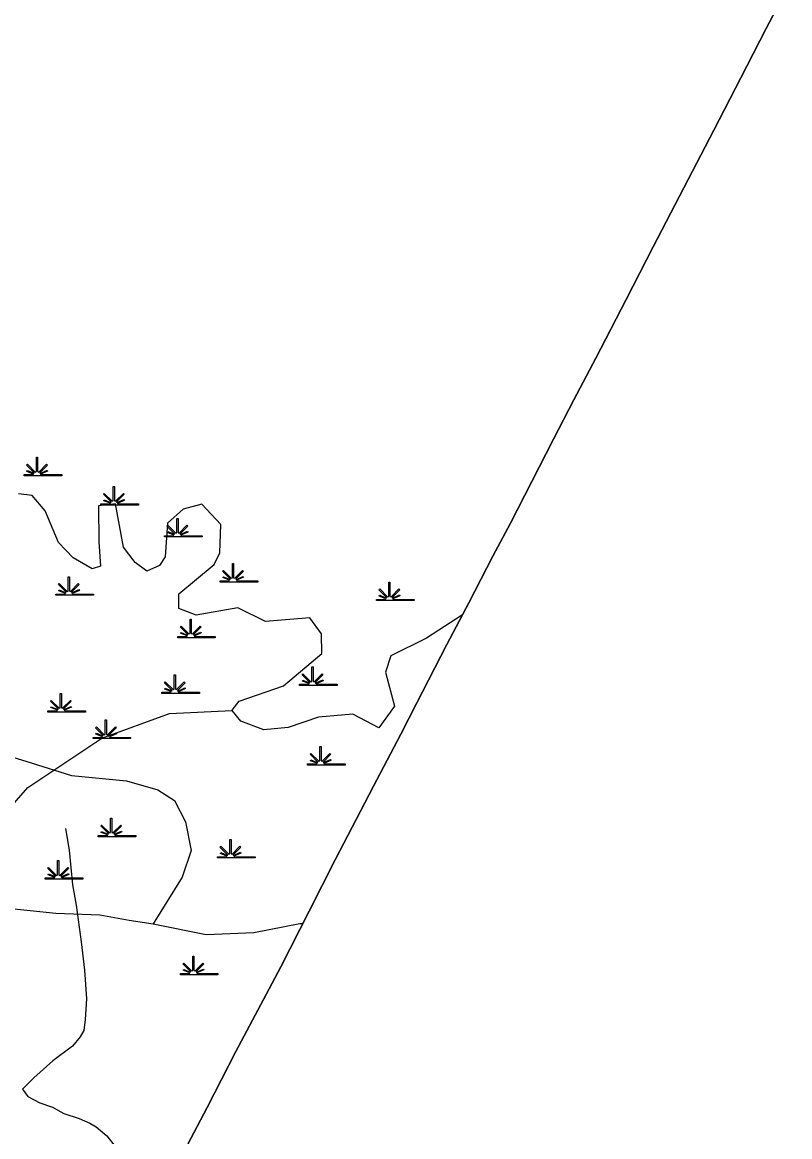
# Model space of a CAD drawing. Extents: x 2220236 to 2384410, y 720751 to 894131.
# Drawn here: x 2371740 to 2376185, y 845235 to 851685 of the extents above; entities that cross this region are included whole.
import ezdxf

# ---------------------------------------------------------------- set-up
doc = ezdxf.new("R2010")
doc.units = 0
doc.layers.add('Default', color=7, linetype='Continuous')

msp = doc.modelspace()

# ---------------------------------------------------------------- linework, layer by layer
at = {"layer": 'Default'}
for points in [[(2372639.6, 845078.1), (2372811.4, 845404), (2372977.6, 845728), (2373137.1, 846030.1), (2373236.8, 846219.2), (2373402, 846540.3), (2373554.8, 846841.5), (2373673.5, 847070.5), (2373774.1, 847264.3), (2373932.7, 847565.5), (2374023.8, 847742.2), (2374199.5, 848083.3), (2374326.7, 848324.7), (2374466.3, 848595.4), (2374566.9, 848787.4), (2374691.3, 849027.7), (2374816.6, 849272.9), (2374935.3, 849499.9), (2375062.5, 849741.3), (2375238.2, 850080.5), (2375394.8, 850385.4), (2375572.4, 850726.5), (2375745.2, 851061), (2375901.8, 851364.1), (2376049, 851650), (2376184.8, 851911.3)], [(2376184.8, 851911.3), (2376049, 851650), (2375901.8, 851364.1), (2375745.2, 851061), (2375572.4, 850726.5), (2375394.8, 850385.4), (2375238.2, 850080.5), (2375062.5, 849741.3), (2374935.3, 849499.9), (2374816.6, 849272.9), (2374691.3, 849027.7), (2374566.9, 848787.4), (2374466.3, 848595.4), (2374326.7, 848324.7), (2374199.5, 848083.3), (2374023.8, 847742.2), (2373932.7, 847565.5), (2373774.1, 847264.3), (2373673.5, 847070.5), (2373554.8, 846841.5), (2373402, 846540.3), (2373236.8, 846219.2), (2373137.1, 846030.1), (2372977.6, 845728), (2372811.4, 845404), (2372639.6, 845078.1)], [(2372956.5, 847703), (2372955, 847704.8), (2372996, 847755.7), (2373253, 847845), (2373475, 848031.4), (2373474, 848146.2), (2373405.9, 848238.6), (2373148, 848218.2), (2372988.9, 848297.1), (2372746.9, 848254.4), (2372647, 848292.9), (2372646, 848378.2), (2372851.9, 848547.4), (2372883.9, 848614.5), (2372890, 848778.9), (2372779.9, 848895.8), (2372672.9, 848868.4), (2372582, 848785.9), (2372567.9, 848591.7), (2372534.9, 848541.1), (2372461.1, 848508.5), (2372393, 848558.3), (2372325.9, 848647.4), (2372281, 848898.3), (2372181, 848887.6), (2372184, 848677.7), (2372193.9, 848537), (2372144.1, 848521.8), (2372035, 848586.2), (2371949.9, 848674.7), (2371873, 848858.6), (2371796.9, 848947.4), (2371718.8, 848956.4)], [(2374290.5, 848255.9), (2374082, 848121.8), (2373874.9, 848018.2), (2373842.9, 847925), (2373896, 847726.9), (2373806, 847601.7), (2373654.9, 847680.9), (2373454.9, 847663), (2373280.9, 847603.3), (2373139, 847590.9), (2373005.9, 847641.3), (2372956.5, 847703)], [(2370807.9, 844961.5), (2370986.8, 845685.3), (2371058.3, 846185.1), (2371272.4, 846649.3), (2371522.1, 846970.8), (2371772.3, 847256.4), (2372200.7, 847542.1), (2372593.5, 847684.9), (2372956.5, 847703)], [(2371494.1, 847490.9), (2371759.9, 847408.4), (2372025.7, 847326), (2372344.4, 847295.3), (2372525.1, 847243.8), (2372621, 847181.8), (2372685.4, 847057.7), (2372718.1, 846892.2), (2372665.9, 846736.9), (2372497.6, 846467.6)], [(2371990.6, 847019.9), (2372011, 846893.5), (2372031.4, 846693.6), (2372051.7, 846575.4), (2372080.3, 846363.3), (2372100.7, 846200.2), (2372112.9, 846033), (2372104.7, 845914.8), (2372096.6, 845849.5), (2372076.2, 845812.8), (2372031.4, 845759.8), (2371917.3, 845674.2), (2371807.2, 845576.3), (2371742, 845511), (2371772.6, 845468.2), (2371841.9, 845431.5), (2371915.2, 845407.1), (2371980.4, 845370.4), (2372070.1, 845341.8), (2372131.2, 845313.3), (2372167.9, 845292.9), (2372229, 845239.9), (2372277.9, 845178.7)], [(2367774.3, 846420.3), (2367880.2, 846461.8), (2368017.9, 846513.7), (2368187.3, 846596.7), (2368410, 846638.4), (2368664.4, 846700.8), (2368967.7, 846757.6), (2369152.3, 846769.7), (2369302.9, 846760), (2369502, 846713.8), (2369762.4, 846524.1), (2369924.5, 846553.5), (2370121.2, 846650.7), (2370230.5, 846670.1), (2370331.1, 846661.5), (2370533.2, 846589.3), (2370777.5, 846558.6), (2370968.6, 846548.5), (2371287.1, 846548.9), (2371637.3, 846559.6), (2371934.7, 846529), (2372189.5, 846518.9), (2372359.5, 846488.1), (2372497.6, 846467.6)], [(2372497.6, 846467.6), (2372805.8, 846405.9), (2373081.7, 846416.6), (2373346.8, 846468.6), (2373365.5, 846469.5)]]:
    msp.add_lwpolyline(points, dxfattribs=at)
for points in [[(2371750.9, 849067.2), (2371803.5, 849067.2), (2371805.5, 849070.8), (2371767.3, 849085.7), (2371770.2, 849090.9), (2371807.9, 849075.1), (2371809.5, 849078), (2371765.1, 849122.5), (2371770.2, 849127.7), (2371815.5, 849082.2), (2371821.8, 849084.6), (2371821.8, 849167.7), (2371829.1, 849167.7), (2371829.1, 849084.6), (2371835.4, 849082.2), (2371880.7, 849127.7), (2371885.8, 849122.5), (2371841.4, 849078), (2371843.4, 849074.4), (2371884.3, 849093), (2371886.7, 849088), (2371845.8, 849070.1), (2371847.4, 849067.2), (2371968.4, 849067.2), (2371968.4, 849060), (2371750.9, 849060)], [(2372195.8, 848898.2), (2372248.5, 848898.3), (2372250.5, 848901.9), (2372212.2, 848916.7), (2372215.1, 848921.9), (2372252.8, 848906.2), (2372254.4, 848909.1), (2372210, 848953.6), (2372215.1, 848958.7), (2372260.4, 848913.3), (2372266.7, 848915.6), (2372266.7, 848998.7), (2372274, 848998.7), (2372274, 848915.6), (2372280.3, 848913.3), (2372325.6, 848958.7), (2372330.7, 848953.6), (2372286.3, 848909.1), (2372288.3, 848905.5), (2372329.2, 848924.1), (2372331.7, 848919), (2372290.7, 848901.2), (2372292.3, 848898.3), (2372413.3, 848898.2), (2372413.3, 848891.1), (2372195.8, 848891.1)], [(2372564, 848713.9), (2372616.7, 848714), (2372618.7, 848717.6), (2372580.4, 848732.5), (2372583.3, 848737.7), (2372621, 848721.9), (2372622.6, 848724.8), (2372578.2, 848769.3), (2372583.3, 848774.5), (2372628.6, 848729), (2372635, 848731.4), (2372635, 848814.4), (2372642.2, 848814.4), (2372642.2, 848731.4), (2372648.5, 848729), (2372693.8, 848774.5), (2372699, 848769.3), (2372654.5, 848724.8), (2372656.5, 848721.2), (2372697.4, 848739.8), (2372699.9, 848734.8), (2372658.9, 848716.9), (2372660.5, 848714), (2372781.5, 848713.9), (2372781.5, 848706.8), (2372564, 848706.8)], [(2372886.2, 848452.9), (2372938.8, 848453), (2372940.8, 848456.6), (2372902.6, 848471.4), (2372905.5, 848476.6), (2372943.2, 848460.8), (2372944.8, 848463.7), (2372900.4, 848508.3), (2372905.5, 848513.4), (2372950.8, 848467.9), (2372957.1, 848470.3), (2372957.1, 848553.4), (2372964.4, 848553.4), (2372964.4, 848470.3), (2372970.7, 848467.9), (2373016, 848513.4), (2373021.1, 848508.3), (2372976.7, 848463.7), (2372978.7, 848460.1), (2373019.6, 848478.7), (2373022, 848473.7), (2372981.1, 848455.9), (2372982.7, 848453), (2373103.7, 848452.9), (2373103.7, 848445.8), (2372886.2, 848445.8)], [(2371935, 848376.1), (2371987.6, 848376.2), (2371989.6, 848379.8), (2371951.4, 848394.6), (2371954.3, 848399.8), (2371992, 848384.1), (2371993.6, 848386.9), (2371949.2, 848431.5), (2371954.3, 848436.6), (2371999.6, 848391.1), (2372005.9, 848393.5), (2372005.9, 848476.6), (2372013.2, 848476.6), (2372013.2, 848393.5), (2372019.5, 848391.1), (2372064.8, 848436.6), (2372069.9, 848431.5), (2372025.5, 848386.9), (2372027.5, 848383.3), (2372068.4, 848401.9), (2372070.8, 848396.9), (2372029.9, 848379.1), (2372031.5, 848376.2), (2372152.5, 848376.1), (2372152.5, 848369), (2371935, 848369)], [(2373791.4, 848345.4), (2373844, 848345.5), (2373846, 848349.1), (2373807.8, 848363.9), (2373810.7, 848369.1), (2373848.4, 848353.3), (2373850, 848356.2), (2373805.6, 848400.8), (2373810.7, 848405.9), (2373856, 848360.4), (2373862.3, 848362.8), (2373862.3, 848445.9), (2373869.6, 848445.9), (2373869.5, 848362.8), (2373875.9, 848360.4), (2373921.2, 848405.9), (2373926.3, 848400.8), (2373881.9, 848356.2), (2373883.9, 848352.6), (2373924.8, 848371.2), (2373927.2, 848366.2), (2373886.2, 848348.4), (2373887.9, 848345.5), (2374008.9, 848345.4), (2374008.9, 848338.3), (2373791.4, 848338.3)], [(2372640.7, 848130.4), (2372693.4, 848130.5), (2372695.4, 848134.1), (2372657.1, 848148.9), (2372660, 848154.1), (2372697.8, 848138.3), (2372699.4, 848141.2), (2372654.9, 848185.8), (2372660.1, 848190.9), (2372705.3, 848145.4), (2372711.7, 848147.8), (2372711.7, 848230.9), (2372718.9, 848230.9), (2372718.9, 848147.8), (2372725.2, 848145.4), (2372770.5, 848190.9), (2372775.7, 848185.8), (2372731.2, 848141.2), (2372733.2, 848137.6), (2372774.1, 848156.2), (2372776.6, 848151.2), (2372735.6, 848133.4), (2372737.2, 848130.5), (2372858.2, 848130.4), (2372858.2, 848123.3), (2372640.7, 848123.3)], [(2372548.7, 847807.9), (2372601.3, 847808), (2372603.3, 847811.6), (2372565.1, 847826.4), (2372568, 847831.6), (2372605.7, 847815.9), (2372607.3, 847818.7), (2372562.9, 847863.3), (2372568, 847868.4), (2372613.3, 847822.9), (2372619.6, 847825.3), (2372619.6, 847908.4), (2372626.9, 847908.4), (2372626.8, 847825.3), (2372633.2, 847822.9), (2372678.5, 847868.4), (2372683.6, 847863.3), (2372639.2, 847818.7), (2372641.2, 847815.1), (2372682.1, 847833.7), (2372684.5, 847828.7), (2372643.5, 847810.9), (2372645.2, 847808), (2372766.2, 847807.9), (2372766.2, 847800.8), (2372548.7, 847800.8)], [(2373346.5, 847854), (2373399.1, 847854), (2373401.1, 847857.6), (2373362.9, 847872.5), (2373365.8, 847877.7), (2373403.5, 847861.9), (2373405.1, 847864.8), (2373360.7, 847909.3), (2373365.8, 847914.5), (2373411.1, 847869), (2373417.4, 847871.4), (2373417.4, 847954.5), (2373424.7, 847954.5), (2373424.6, 847871.4), (2373431, 847869), (2373476.3, 847914.5), (2373481.4, 847909.3), (2373437, 847864.8), (2373439, 847861.2), (2373479.9, 847879.8), (2373482.3, 847874.8), (2373441.3, 847857), (2373442.9, 847854), (2373564, 847854), (2373564, 847846.9), (2373346.5, 847846.9)], [(2371889, 847700.4), (2371941.6, 847700.5), (2371943.6, 847704.1), (2371905.4, 847718.9), (2371908.3, 847724.1), (2371946, 847708.4), (2371947.6, 847711.2), (2371903.2, 847755.8), (2371908.3, 847760.9), (2371953.6, 847715.4), (2371959.9, 847717.8), (2371959.9, 847800.9), (2371967.2, 847800.9), (2371967.1, 847717.8), (2371973.5, 847715.4), (2372018.8, 847760.9), (2372023.9, 847755.8), (2371979.5, 847711.2), (2371981.5, 847707.6), (2372022.4, 847726.2), (2372024.8, 847721.2), (2371983.8, 847703.4), (2371985.5, 847700.5), (2372106.5, 847700.4), (2372106.5, 847693.3), (2371889, 847693.3)], [(2372149.8, 847546.8), (2372202.4, 847546.9), (2372204.4, 847550.5), (2372166.2, 847565.3), (2372169.1, 847570.5), (2372206.8, 847554.8), (2372208.4, 847557.7), (2372164, 847602.2), (2372169.1, 847607.3), (2372214.4, 847561.8), (2372220.7, 847564.2), (2372220.7, 847647.3), (2372228, 847647.3), (2372227.9, 847564.2), (2372234.3, 847561.8), (2372279.6, 847607.3), (2372284.7, 847602.2), (2372240.3, 847557.7), (2372242.3, 847554.1), (2372283.2, 847572.7), (2372285.6, 847567.6), (2372244.6, 847549.8), (2372246.3, 847546.9), (2372367.3, 847546.8), (2372367.3, 847539.7), (2372149.8, 847539.7)], [(2373392.5, 847393.3), (2373445.1, 847393.3), (2373447.1, 847396.9), (2373408.9, 847411.8), (2373411.8, 847417), (2373449.5, 847401.2), (2373451.1, 847404.1), (2373406.7, 847448.6), (2373411.8, 847453.8), (2373457.1, 847408.3), (2373463.4, 847410.7), (2373463.4, 847493.8), (2373470.7, 847493.8), (2373470.6, 847410.7), (2373477, 847408.3), (2373522.3, 847453.8), (2373527.4, 847448.6), (2373483, 847404.1), (2373485, 847400.5), (2373525.9, 847419.1), (2373528.3, 847414.1), (2373487.3, 847396.2), (2373489, 847393.3), (2373610, 847393.3), (2373610, 847386.1), (2373392.5, 847386.1)], [(2372180.5, 846978.6), (2372233.1, 846978.7), (2372235.1, 846982.3), (2372196.9, 846997.1), (2372199.8, 847002.3), (2372237.5, 846986.6), (2372239.1, 846989.5), (2372194.7, 847034), (2372199.8, 847039.1), (2372245.1, 846993.6), (2372251.4, 846996), (2372251.4, 847079.1), (2372258.7, 847079.1), (2372258.6, 846996), (2372265, 846993.6), (2372310.3, 847039.1), (2372315.4, 847034), (2372271, 846989.5), (2372273, 846985.9), (2372313.9, 847004.5), (2372316.3, 846999.4), (2372275.3, 846981.6), (2372277, 846978.7), (2372398, 846978.6), (2372398, 846971.5), (2372180.5, 846971.5)], [(2372870.9, 846855.8), (2372923.5, 846855.8), (2372925.5, 846859.4), (2372887.3, 846874.3), (2372890.2, 846879.5), (2372927.9, 846863.7), (2372929.5, 846866.6), (2372885.1, 846911.2), (2372890.2, 846916.3), (2372935.5, 846870.8), (2372941.8, 846873.2), (2372941.8, 846956.3), (2372949, 846956.3), (2372949, 846873.2), (2372955.4, 846870.8), (2373000.7, 846916.3), (2373005.8, 846911.2), (2372961.4, 846866.6), (2372963.4, 846863), (2373004.3, 846881.6), (2373006.7, 846876.6), (2372965.7, 846858.8), (2372967.3, 846855.8), (2373088.4, 846855.8), (2373088.4, 846848.7), (2372870.9, 846848.7)], [(2371873.6, 846732.9), (2371926.3, 846733), (2371928.3, 846736.6), (2371890, 846751.4), (2371892.9, 846756.6), (2371930.7, 846740.9), (2371932.3, 846743.7), (2371887.8, 846788.3), (2371893, 846793.4), (2371938.2, 846747.9), (2371944.6, 846750.3), (2371944.6, 846833.4), (2371951.8, 846833.4), (2371951.8, 846750.3), (2371958.1, 846747.9), (2372003.4, 846793.4), (2372008.6, 846788.3), (2371964.1, 846743.7), (2371966.1, 846740.1), (2372007, 846758.8), (2372009.5, 846753.7), (2371968.5, 846735.9), (2371970.1, 846733), (2372091.2, 846732.9), (2372091.2, 846725.8), (2371873.6, 846725.8)], [(2372656.1, 846180.1), (2372708.7, 846180.1), (2372710.7, 846183.7), (2372672.5, 846198.6), (2372675.4, 846203.8), (2372713.1, 846188), (2372714.7, 846190.9), (2372670.3, 846235.4), (2372675.4, 846240.6), (2372720.7, 846195.1), (2372727, 846197.5), (2372727, 846280.6), (2372734.3, 846280.6), (2372734.2, 846197.5), (2372740.6, 846195.1), (2372785.9, 846240.6), (2372791, 846235.4), (2372746.6, 846190.9), (2372748.6, 846187.3), (2372789.5, 846205.9), (2372791.9, 846200.9), (2372750.9, 846183.1), (2372752.6, 846180.1), (2372873.6, 846180.1), (2372873.6, 846173), (2372656.1, 846173)]]:
    msp.add_lwpolyline(points, close=True, dxfattribs=at)

doc.saveas('drawing.dxf')
